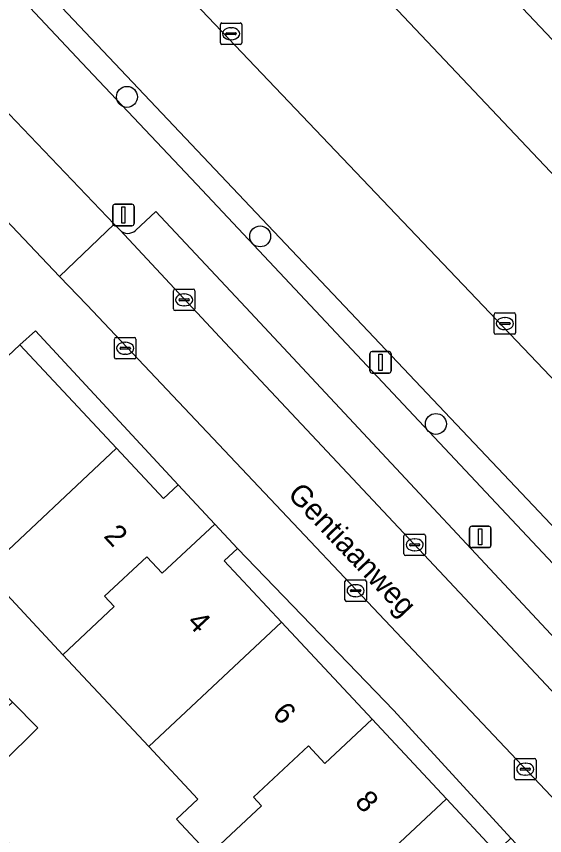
# Model space of a CAD drawing. Extents: x 162344 to 162869, y 381217 to 381818.
# Drawn here: x 162662.36 to 162687, y 381502.56 to 381540.77 of the extents above; entities that cross this region are included whole.
import ezdxf

# ---------------------------------------------------------------- set-up
doc = ezdxf.new("R2010")
doc.units = 0
for name, color, linetype in [('IMGEO_Boom', 7, 'Continuous'), ('IMGEO_Erf', 7, 'Continuous'), ('IMGEO_Groenvoorziening', 7, 'Continuous'), ('IMGEO_Kolk', 7, 'Continuous'), ('IMGEO_Lichtmast', 7, 'Continuous'), ('IMGEO_Openbare_ruimte_label', 7, 'Continuous'), ('IMGEO_Pand', 7, 'Continuous'), ('IMGEO_Pand_nummerreeks', 7, 'Continuous'), ('IMGEO_Parkeervlak_open', 7, 'Continuous'), ('IMGEO_Rijbaan_lokaal_gesloten', 7, 'Continuous'), ('IMGEO_Rijbaan_lokaal_open', 7, 'Continuous'), ('IMGEO_Voetpad_open', 7, 'Continuous')]:
    doc.layers.add(name, color=color, linetype=linetype)

msp = doc.modelspace()

# ---------------------------------------------------------------- linework, layer by layer
at = {"layer": 'IMGEO_Boom'}
for centre in [(162667.518, 381537.019), (162673.732, 381530.512), (162681.927, 381521.761)]:
    msp.add_circle(centre, 0.489, dxfattribs=at)
at = {"layer": 'IMGEO_Erf'}
for points in [[(162662.529, 381525.448), (162667.029, 381520.631), (162669.223, 381518.282), (162669.901, 381518.916), (162663.252, 381526.102)], [(162668.535, 381506.708), (162664.53, 381510.995), (162660.9, 381514.88), (162656.577, 381519.508), (162652.853, 381516.029), (162652.683, 381516.211), (162650.615, 381514.279), (162650.942, 381513.929), (162652.883, 381515.742), (162655.381, 381513.065), (162653.44, 381511.253), (162657.283, 381507.136), (162660.589, 381510.39), (162662.172, 381508.781), (162663.354, 381507.58), (162660.048, 381504.326), (162665.145, 381498.782), (162665.336, 381498.954), (162668.731, 381502.001), (162670.158, 381500.55), (162671.361, 381501.674), (162669.823, 381503.321), (162670.825, 381504.257)], [(162672.671, 381515.951), (162672.051, 381515.372), (162674.722, 381512.513), (162678.951, 381507.986), (162682.417, 381504.276), (162684.74, 381501.79), (162685.428, 381502.434), (162679.971, 381508.386)]]:
    msp.add_lwpolyline(points, close=True, dxfattribs=at)
at = {"layer": 'IMGEO_Groenvoorziening'}
for points in [[(162680.791, 381548.848), (162679.697, 381547.801), (162708.069, 381517.791), (162709.552, 381519.85)], [(162664.205, 381541.489), (162660.774, 381545.067), (162661.988, 381546.218), (162661.339, 381546.938), (162660.899, 381547.426), (162658.834, 381545.613), (162665.411, 381538.603), (162670.77, 381532.927), (162714.352, 381486.527), (162718.237, 381482.347), (162727.352, 381472.54), (162728.361, 381473.453), (162723.562, 381478.758)]]:
    msp.add_lwpolyline(points, close=True, dxfattribs=at)
at = {"layer": 'IMGEO_Kolk'}
for p, q in [((162671.875, 381539.54), (162671.875, 381540.392)), ((162671.95, 381540.466), (162672.802, 381540.466)), ((162672.363, 381540.246), (162672.388, 381540.246)), ((162672.876, 381540.392), (162672.876, 381539.54)), ((162672.134, 381539.96), (162672.134, 381539.972)), ((162672.572, 381539.923), (162672.174, 381539.923)), ((162672.177, 381540.009), (162672.575, 381540.009)), ((162672.618, 381539.972), (162672.618, 381539.96)), ((162672.802, 381539.466), (162671.95, 381539.466)), ((162672.386, 381539.686), (162672.361, 381539.686)), ((162669.686, 381527.124), (162669.686, 381527.976)), ((162669.761, 381528.05), (162670.613, 381528.05)), ((162670.687, 381527.976), (162670.687, 381527.124)), ((162669.988, 381527.593), (162670.386, 381527.593)), ((162670.174, 381527.83), (162670.199, 381527.83)), ((162669.945, 381527.544), (162669.945, 381527.556)), ((162670.383, 381527.507), (162669.985, 381527.507)), ((162670.197, 381527.27), (162670.172, 381527.27)), ((162670.429, 381527.556), (162670.429, 381527.544)), ((162670.613, 381527.05), (162669.761, 381527.05)), ((162684.646, 381526.018), (162684.646, 381526.87)), ((162684.721, 381526.944), (162685.573, 381526.944)), ((162685.647, 381526.87), (162685.647, 381526.018)), ((162684.905, 381526.438), (162684.905, 381526.45)), ((162684.948, 381526.487), (162685.346, 381526.487)), ((162685.134, 381526.724), (162685.159, 381526.724)), ((162685.389, 381526.45), (162685.389, 381526.438)), ((162685.343, 381526.401), (162684.945, 381526.401)), ((162685.157, 381526.164), (162685.132, 381526.164)), ((162666.936, 381524.867), (162666.936, 381525.719)), ((162667.011, 381525.793), (162667.863, 381525.793)), ((162667.937, 381525.719), (162667.937, 381524.867)), ((162685.573, 381525.944), (162684.721, 381525.944)), ((162667.195, 381525.287), (162667.195, 381525.299)), ((162667.238, 381525.336), (162667.636, 381525.336)), ((162667.424, 381525.573), (162667.449, 381525.573)), ((162667.679, 381525.299), (162667.679, 381525.287)), ((162667.633, 381525.25), (162667.235, 381525.25)), ((162667.447, 381525.013), (162667.422, 381525.013)), ((162667.863, 381524.793), (162667.011, 381524.793)), ((162680.438, 381515.696), (162680.438, 381516.548)), ((162680.513, 381516.622), (162681.365, 381516.622)), ((162681.439, 381516.548), (162681.439, 381515.696)), ((162680.697, 381516.116), (162680.697, 381516.128)), ((162680.74, 381516.165), (162681.138, 381516.165)), ((162680.926, 381516.402), (162680.951, 381516.402)), ((162681.181, 381516.128), (162681.181, 381516.116)), ((162681.135, 381516.079), (162680.737, 381516.079)), ((162680.949, 381515.842), (162680.924, 381515.842)), ((162681.365, 381515.622), (162680.513, 381515.622)), ((162677.683, 381513.557), (162677.683, 381514.409)), ((162677.758, 381514.483), (162678.61, 381514.483)), ((162678.171, 381514.263), (162678.196, 381514.263)), ((162678.684, 381514.409), (162678.684, 381513.557)), ((162677.942, 381513.977), (162677.942, 381513.989)), ((162678.38, 381513.94), (162677.982, 381513.94)), ((162677.985, 381514.026), (162678.383, 381514.026)), ((162678.426, 381513.989), (162678.426, 381513.977)), ((162678.61, 381513.483), (162677.758, 381513.483)), ((162678.194, 381513.703), (162678.169, 381513.703)), ((162685.597, 381505.23), (162685.597, 381506.082)), ((162685.672, 381506.156), (162686.524, 381506.156)), ((162686.085, 381505.936), (162686.11, 381505.936)), ((162686.598, 381506.082), (162686.598, 381505.23)), ((162685.856, 381505.65), (162685.856, 381505.662)), ((162686.294, 381505.613), (162685.896, 381505.613)), ((162685.899, 381505.699), (162686.297, 381505.699)), ((162686.34, 381505.662), (162686.34, 381505.65)), ((162686.524, 381505.156), (162685.672, 381505.156)), ((162686.108, 381505.376), (162686.083, 381505.376))]:
    msp.add_line(p, q, dxfattribs=at)
for points in [[(162671.875, 381539.54), (162671.875, 381540.392)], [(162671.95, 381540.466), (162672.802, 381540.466)], [(162672.876, 381540.392), (162672.876, 381539.54)], [(162672.802, 381539.466), (162671.95, 381539.466)], [(162669.686, 381527.124), (162669.686, 381527.976)], [(162669.761, 381528.05), (162670.613, 381528.05)], [(162670.687, 381527.976), (162670.687, 381527.124)], [(162670.613, 381527.05), (162669.761, 381527.05)], [(162684.646, 381526.018), (162684.646, 381526.87)], [(162684.721, 381526.944), (162685.573, 381526.944)], [(162685.647, 381526.87), (162685.647, 381526.018)], [(162666.936, 381524.867), (162666.936, 381525.719)], [(162667.011, 381525.793), (162667.863, 381525.793)], [(162667.937, 381525.719), (162667.937, 381524.867)], [(162685.573, 381525.944), (162684.721, 381525.944)], [(162667.863, 381524.793), (162667.011, 381524.793)], [(162680.438, 381515.696), (162680.438, 381516.548)], [(162680.513, 381516.622), (162681.365, 381516.622)], [(162681.439, 381516.548), (162681.439, 381515.696)], [(162681.365, 381515.622), (162680.513, 381515.622)], [(162677.683, 381513.557), (162677.683, 381514.409)], [(162677.758, 381514.483), (162678.61, 381514.483)], [(162678.684, 381514.409), (162678.684, 381513.557)], [(162678.61, 381513.483), (162677.758, 381513.483)], [(162685.597, 381505.23), (162685.597, 381506.082)], [(162685.672, 381506.156), (162686.524, 381506.156)], [(162686.598, 381506.082), (162686.598, 381505.23)], [(162686.524, 381505.156), (162685.672, 381505.156)]]:
    msp.add_lwpolyline(points, dxfattribs=at)
for centre, radius, start, end in [((162671.952, 381540.39), 0.0765, 91.552, 178.448), ((162671.952, 381540.39), 0.0765, 91.552, 178.448), ((162672.8, 381540.39), 0.0765, 1.552, 88.448), ((162672.8, 381540.39), 0.0765, 1.552, 88.448), ((162672.174, 381539.969), 0.0403, 85.8775, 175.7526), ((162672.171, 381539.959), 0.0366, 178.938, 274.7102), ((162672.575, 381539.966), 0.043, 264.8664, 352.4533), ((162672.579, 381539.971), 0.0386, 1.7309, 96.639), ((162671.952, 381539.542), 0.0765, 181.552, 268.448), ((162671.952, 381539.542), 0.0765, 181.552, 268.448), ((162672.8, 381539.542), 0.0765, 271.552, 358.448), ((162672.8, 381539.542), 0.0765, 271.552, 358.448), ((162669.763, 381527.974), 0.0765, 91.552, 178.448), ((162669.763, 381527.974), 0.0765, 91.552, 178.448), ((162670.611, 381527.974), 0.0765, 1.552, 88.448), ((162670.611, 381527.974), 0.0765, 1.552, 88.448), ((162669.985, 381527.553), 0.0403, 85.8775, 175.7526), ((162670.39, 381527.555), 0.0386, 1.7309, 96.639), ((162669.982, 381527.543), 0.0366, 178.938, 274.7102), ((162670.386, 381527.55), 0.043, 264.8664, 352.4533), ((162669.763, 381527.126), 0.0765, 181.552, 268.448), ((162669.763, 381527.126), 0.0765, 181.552, 268.448), ((162670.611, 381527.126), 0.0765, 271.552, 358.448), ((162670.611, 381527.126), 0.0765, 271.552, 358.448), ((162684.723, 381526.868), 0.0765, 91.552, 178.448), ((162684.723, 381526.868), 0.0765, 91.552, 178.448), ((162685.571, 381526.868), 0.0765, 1.552, 88.448), ((162685.571, 381526.868), 0.0765, 1.552, 88.448), ((162684.945, 381526.447), 0.0403, 85.8775, 175.7526), ((162684.942, 381526.437), 0.0366, 178.938, 274.7102), ((162685.346, 381526.444), 0.043, 264.8664, 352.4533), ((162685.35, 381526.449), 0.0386, 1.7309, 96.639), ((162667.013, 381525.717), 0.0765, 91.552, 178.448), ((162667.013, 381525.717), 0.0765, 91.552, 178.448), ((162667.861, 381525.717), 0.0765, 1.552, 88.448), ((162667.861, 381525.717), 0.0765, 1.552, 88.448), ((162684.723, 381526.02), 0.0765, 181.552, 268.448), ((162684.723, 381526.02), 0.0765, 181.552, 268.448), ((162685.571, 381526.02), 0.0765, 271.552, 358.448), ((162685.571, 381526.02), 0.0765, 271.552, 358.448), ((162667.235, 381525.296), 0.0403, 85.8775, 175.7526), ((162667.232, 381525.286), 0.0366, 178.938, 274.7102), ((162667.636, 381525.293), 0.043, 264.8664, 352.4533), ((162667.64, 381525.298), 0.0386, 1.7309, 96.639), ((162667.013, 381524.869), 0.0765, 181.552, 268.448), ((162667.013, 381524.869), 0.0765, 181.552, 268.448), ((162667.861, 381524.869), 0.0765, 271.552, 358.448), ((162667.861, 381524.869), 0.0765, 271.552, 358.448), ((162680.515, 381516.546), 0.0765, 91.552, 178.448), ((162680.515, 381516.546), 0.0765, 91.552, 178.448), ((162681.363, 381516.546), 0.0765, 1.552, 88.448), ((162681.363, 381516.546), 0.0765, 1.552, 88.448), ((162680.737, 381516.125), 0.0403, 85.8775, 175.7526), ((162680.734, 381516.115), 0.0366, 178.938, 274.7102), ((162681.138, 381516.122), 0.043, 264.8664, 352.4533), ((162681.142, 381516.127), 0.0386, 1.7309, 96.639), ((162680.515, 381515.698), 0.0765, 181.552, 268.448), ((162680.515, 381515.698), 0.0765, 181.552, 268.448), ((162681.363, 381515.698), 0.0765, 271.552, 358.448), ((162681.363, 381515.698), 0.0765, 271.552, 358.448), ((162677.76, 381514.407), 0.0765, 91.552, 178.448), ((162677.76, 381514.407), 0.0765, 91.552, 178.448), ((162678.608, 381514.407), 0.0765, 1.552, 88.448), ((162678.608, 381514.407), 0.0765, 1.552, 88.448), ((162677.982, 381513.986), 0.0403, 85.8775, 175.7526), ((162677.979, 381513.976), 0.0366, 178.938, 274.7102), ((162678.383, 381513.983), 0.043, 264.8664, 352.4533), ((162678.387, 381513.988), 0.0386, 1.7309, 96.639), ((162677.76, 381513.559), 0.0765, 181.552, 268.448), ((162677.76, 381513.559), 0.0765, 181.552, 268.448), ((162678.608, 381513.559), 0.0765, 271.552, 358.448), ((162678.608, 381513.559), 0.0765, 271.552, 358.448), ((162685.674, 381506.08), 0.0765, 91.552, 178.448), ((162685.674, 381506.08), 0.0765, 91.552, 178.448), ((162686.522, 381506.08), 0.0765, 1.552, 88.448), ((162686.522, 381506.08), 0.0765, 1.552, 88.448), ((162685.896, 381505.659), 0.0403, 85.8775, 175.7526), ((162685.893, 381505.649), 0.0366, 178.938, 274.7102), ((162686.297, 381505.656), 0.043, 264.8664, 352.4533), ((162686.301, 381505.661), 0.0386, 1.7309, 96.639), ((162685.674, 381505.232), 0.0765, 181.552, 268.448), ((162685.674, 381505.232), 0.0765, 181.552, 268.448), ((162686.522, 381505.232), 0.0765, 271.552, 358.448), ((162686.522, 381505.232), 0.0765, 271.552, 358.448)]:
    msp.add_arc(centre, radius, start, end, dxfattribs=at)
for centre, major_axis, ratio, start_param, end_param in [((162672.362, 381539.966), (-0.387, 0.002), 0.722429, 4.712389, 7.853982), ((162672.387, 381539.966), (-0.39, 0.002), 0.717154, 1.570796, 4.712389), ((162670.173, 381527.55), (-0.387, 0.002), 0.722429, 4.712389, 7.853982), ((162670.198, 381527.55), (-0.39, 0.002), 0.717154, 1.570796, 4.712389), ((162685.133, 381526.444), (-0.387, 0.002), 0.722429, 4.712389, 7.853982), ((162685.158, 381526.444), (-0.39, 0.002), 0.717154, 1.570796, 4.712389), ((162667.423, 381525.293), (-0.387, 0.002), 0.722429, 4.712389, 7.853982), ((162667.448, 381525.293), (-0.39, 0.002), 0.717154, 1.570796, 4.712389), ((162680.925, 381516.122), (-0.387, 0.002), 0.722429, 4.712389, 7.853982), ((162680.95, 381516.122), (-0.39, 0.002), 0.717154, 1.570796, 4.712389), ((162678.17, 381513.983), (-0.387, 0.002), 0.722429, 4.712389, 7.853982), ((162678.195, 381513.983), (-0.39, 0.002), 0.717154, 1.570796, 4.712389), ((162686.084, 381505.656), (-0.387, 0.002), 0.722429, 4.712389, 7.853982), ((162686.109, 381505.656), (-0.39, 0.002), 0.717154, 1.570796, 4.712389)]:
    msp.add_ellipse(centre, major_axis=major_axis, ratio=ratio, start_param=start_param, end_param=end_param, dxfattribs=at)
at = {"layer": 'IMGEO_Lichtmast'}
for p, q in [((162666.857, 381531.108), (162666.857, 381531.908)), ((162666.857, 381531.908), (162666.857, 381531.108)), ((162666.957, 381532.008), (162667.747, 381532.008)), ((162667.747, 381532.008), (162666.957, 381532.008)), ((162667.847, 381531.908), (162667.847, 381531.108)), ((162667.847, 381531.108), (162667.847, 381531.908)), ((162667.747, 381531.008), (162666.957, 381531.008)), ((162666.957, 381531.008), (162667.747, 381531.008)), ((162678.852, 381524.236), (162678.852, 381525.036)), ((162678.852, 381525.036), (162678.852, 381524.236)), ((162678.952, 381525.136), (162679.742, 381525.136)), ((162679.742, 381525.136), (162678.952, 381525.136)), ((162679.842, 381525.036), (162679.842, 381524.236)), ((162679.842, 381524.236), (162679.842, 381525.036)), ((162679.742, 381524.136), (162678.952, 381524.136)), ((162678.952, 381524.136), (162679.742, 381524.136)), ((162683.502, 381516.091), (162683.502, 381516.891)), ((162683.502, 381516.891), (162683.502, 381516.091)), ((162683.602, 381516.991), (162684.392, 381516.991)), ((162684.392, 381516.991), (162683.602, 381516.991)), ((162684.492, 381516.891), (162684.492, 381516.091)), ((162684.492, 381516.091), (162684.492, 381516.891)), ((162684.392, 381515.991), (162683.602, 381515.991)), ((162683.602, 381515.991), (162684.392, 381515.991))]:
    msp.add_line(p, q, dxfattribs=at)
for points in [[(162667.277, 381531.883), (162667.427, 381531.883), (162667.427, 381531.133), (162667.277, 381531.133), (162667.277, 381531.883)], [(162679.272, 381525.011), (162679.422, 381525.011), (162679.422, 381524.261), (162679.272, 381524.261), (162679.272, 381525.011)], [(162683.922, 381516.866), (162684.072, 381516.866), (162684.072, 381516.116), (162683.922, 381516.116), (162683.922, 381516.866)]]:
    msp.add_lwpolyline(points, dxfattribs=at)
for centre, start, end in [((162666.957, 381531.908), 90, 180), ((162666.957, 381531.908), 90, 180), ((162667.747, 381531.908), 0, 90), ((162667.747, 381531.908), 360, 90), ((162666.957, 381531.108), 180, 270), ((162666.957, 381531.108), 180, 270), ((162667.747, 381531.108), 270, 0), ((162667.747, 381531.108), 270, 0), ((162678.952, 381525.036), 90, 180), ((162678.952, 381525.036), 90, 180), ((162679.742, 381525.036), 0, 90), ((162679.742, 381525.036), 360, 90), ((162678.952, 381524.236), 180, 270), ((162678.952, 381524.236), 180, 270), ((162679.742, 381524.236), 270, 0), ((162679.742, 381524.236), 270, 0), ((162683.602, 381516.891), 90, 180), ((162683.602, 381516.891), 90, 180), ((162684.392, 381516.891), 0, 90), ((162684.392, 381516.891), 360, 90), ((162683.602, 381516.091), 180, 270), ((162683.602, 381516.091), 180, 270), ((162684.392, 381516.091), 270, 0), ((162684.392, 381516.091), 270, 0)]:
    msp.add_arc(centre, 0.1, start, end, dxfattribs=at)
at = {"layer": 'IMGEO_Pand'}
for points in [[(162662.529, 381525.448), (162660.281, 381523.348), (162660.022, 381523.625), (162659.611, 381523.241), (162658.32, 381522.034), (162658.598, 381521.737), (162656.407, 381519.69), (162656.577, 381519.508), (162660.9, 381514.88), (162667.029, 381520.631)], [(162667.029, 381520.631), (162660.9, 381514.88), (162664.53, 381510.995), (162666.926, 381513.243), (162666.476, 381513.723), (162668.442, 381515.568), (162669.168, 381514.795), (162671.61, 381517.086), (162669.901, 381518.916), (162669.223, 381518.282)], [(162668.535, 381506.708), (162674.722, 381512.513), (162672.051, 381515.372), (162672.671, 381515.951), (162671.61, 381517.086), (162669.168, 381514.795), (162668.442, 381515.568), (162666.476, 381513.723), (162666.926, 381513.243), (162664.53, 381510.995)], [(162675.984, 381506.738), (162676.746, 381505.926), (162678.951, 381507.986), (162674.722, 381512.513), (162668.535, 381506.708), (162670.825, 381504.257), (162669.823, 381503.321), (162671.361, 381501.674), (162672.363, 381502.61), (162673.798, 381503.951), (162673.426, 381504.348)], [(162663.354, 381507.58), (162662.172, 381508.781), (162658.439, 381505.278), (162659.707, 381503.99), (162660.048, 381504.326)], [(162682.417, 381504.276), (162678.951, 381507.986), (162676.746, 381505.926), (162675.984, 381506.738), (162673.426, 381504.348), (162673.798, 381503.951), (162672.363, 381502.61), (162671.361, 381501.674), (162672.802, 381500.132), (162673.04, 381499.877), (162674.042, 381500.813), (162674.802, 381500), (162676.23, 381498.471), (162677.859, 381500)], [(162676.23, 381498.471), (162680.182, 381494.241), (162682.618, 381496.526), (162682.168, 381497.006), (162684.134, 381498.851), (162684.86, 381498.078), (162686.909, 381500), (162687.331, 381500.397), (162685.428, 381502.434), (162684.74, 381501.79), (162682.417, 381504.276), (162677.859, 381500)]]:
    msp.add_lwpolyline(points, close=True, dxfattribs=at)
at = {"layer": 'IMGEO_Parkeervlak_open'}
for points in [[(162679.697, 381547.801), (162676.587, 381544.828), (162707.512, 381512.13), (162708.397, 381513.361), (162706.133, 381515.005), (162708.121, 381517.736), (162708.069, 381517.791)], [(162667.559, 381544.683), (162666.659, 381543.826), (162664.205, 381541.489), (162723.562, 381478.758), (162727.115, 381482.137), (162710.082, 381500.025)]]:
    msp.add_lwpolyline(points, close=True, dxfattribs=at)
for points in [[(162673.277, 381526.965), (162668.865, 381531.679), (162667.917, 381530.791)], [(162667.188, 381530.811), (162671.851, 381525.81), (162680.177, 381516.931), (162690.38, 381506.067)], [(162690.603, 381506.642), (162691.449, 381507.498), (162673.277, 381526.965)]]:
    msp.add_lwpolyline(points, dxfattribs=at)
msp.add_arc((162667.563, 381531.177), 0.524, 224.2812, 312.5758, dxfattribs=at)
at = {"layer": 'IMGEO_Rijbaan_lokaal_gesloten'}
msp.add_lwpolyline([(162671.851, 381525.81), (162667.188, 381530.811), (162666.924, 381531.087), (162664.374, 381528.635), (162665.642, 381527.325), (162687.832, 381503.834), (162690.38, 381506.067), (162680.177, 381516.931)], close=True, dxfattribs=at)
at = {"layer": 'IMGEO_Rijbaan_lokaal_open'}
for points in [[(162688.713, 381556.43), (162691.831, 381559.425), (162693.056, 381560.603), (162696.161, 381563.585), (162724.543, 381535.989), (162725.255, 381535.297), (162729.038, 381540.567), (162723.525, 381545.93), (162723.009, 381546.422), (162698.843, 381569.907), (162696.402, 381572.245), (162695.157, 381571.045), (162667.559, 381544.683), (162710.082, 381500.025), (162727.115, 381482.137), (162728.765, 381480.422), (162729.869, 381481.474), (162752.83, 381503.069)], [(162707.512, 381512.13), (162676.587, 381544.828), (162679.697, 381547.801), (162680.791, 381548.848), (162683.907, 381551.826), (162714.143, 381521.357)], [(162659.068, 381534.221), (162664.374, 381528.635), (162666.924, 381531.087), (162659.393, 381538.951)]]:
    msp.add_lwpolyline(points, dxfattribs=at)
at = {"layer": 'IMGEO_Voetpad_open'}
for points in [[(162670.77, 381532.927), (162665.411, 381538.603), (162658.834, 381545.613), (162652.789, 381539.978)], [(162659.393, 381538.951), (162666.924, 381531.087), (162667.188, 381530.811)], [(162654.844, 381534.43), (162654.711, 381534.304), (162652.056, 381531.792), (162651.989, 381530.842), (162654.259, 381528.366), (162654.576, 381528.659), (162655.483, 381527.679), (162659.172, 381523.695), (162659.611, 381523.241), (162660.022, 381523.625), (162660.281, 381523.348), (162662.529, 381525.448), (162663.252, 381526.102), (162669.901, 381518.916), (162671.61, 381517.086), (162672.671, 381515.951), (162679.971, 381508.386), (162685.428, 381502.434), (162687.331, 381500.397)], [(162665.642, 381527.325), (162664.374, 381528.635), (162659.068, 381534.221)], [(162693.224, 381503.598), (162694.183, 381504.531), (162698.437, 381500), (162716.08, 381481.206), (162716.52, 381480.737), (162716.838, 381480.398), (162725.57, 381470.679), (162726.224, 381469.983), (162741.261, 381453.977), (162746.741, 381448.196), (162747.105, 381448.538), (162747.223, 381448.414), (162748.704, 381449.828), (162728.071, 381471.775), (162727.352, 381472.54), (162718.237, 381482.347), (162714.352, 381486.527), (162670.77, 381532.927)], [(162667.917, 381530.791), (162668.865, 381531.679), (162673.277, 381526.965), (162691.449, 381507.498), (162690.603, 381506.642)], [(162710.502, 381475.441), (162709.938, 381474.916), (162707.737, 381472.838), (162708.014, 381472.541), (162706.32, 381470.93), (162706.045, 381471.22), (162703.932, 381469.232), (162705.062, 381468.126), (162711.753, 381474.502), (162711.082, 381475.206), (162713.011, 381476.986), (162712.657, 381477.34), (162709.353, 381480.645), (162691.394, 381500), (162689.902, 381501.609), (162688.05, 381503.604), (162687.832, 381503.834), (162665.642, 381527.325)]]:
    msp.add_lwpolyline(points, dxfattribs=at)
msp.add_arc((162667.563, 381531.177), 0.524, 224.2812, 312.5758, dxfattribs=at)

# ---------------------------------------------------------------- texts
at = {"layer": 'IMGEO_Openbare_ruimte_label'}
msp.add_text('Gentiaanweg', height=1, rotation=313.419, dxfattribs=at).set_placement((162674.967, 381518.434))
at = {"layer": 'IMGEO_Pand_nummerreeks'}
for s, rotation, p in [('2', 313.0496, (162666.395, 381516.504)), ('4', 313.0305, (162670.271, 381512.472)), ('6', 313.0748, (162674.251, 381508.21)), ('8', 313.0518, (162678.102, 381504.09))]:
    msp.add_text(s, height=1, rotation=rotation, dxfattribs=at).set_placement(p)

doc.saveas('drawing.dxf')
